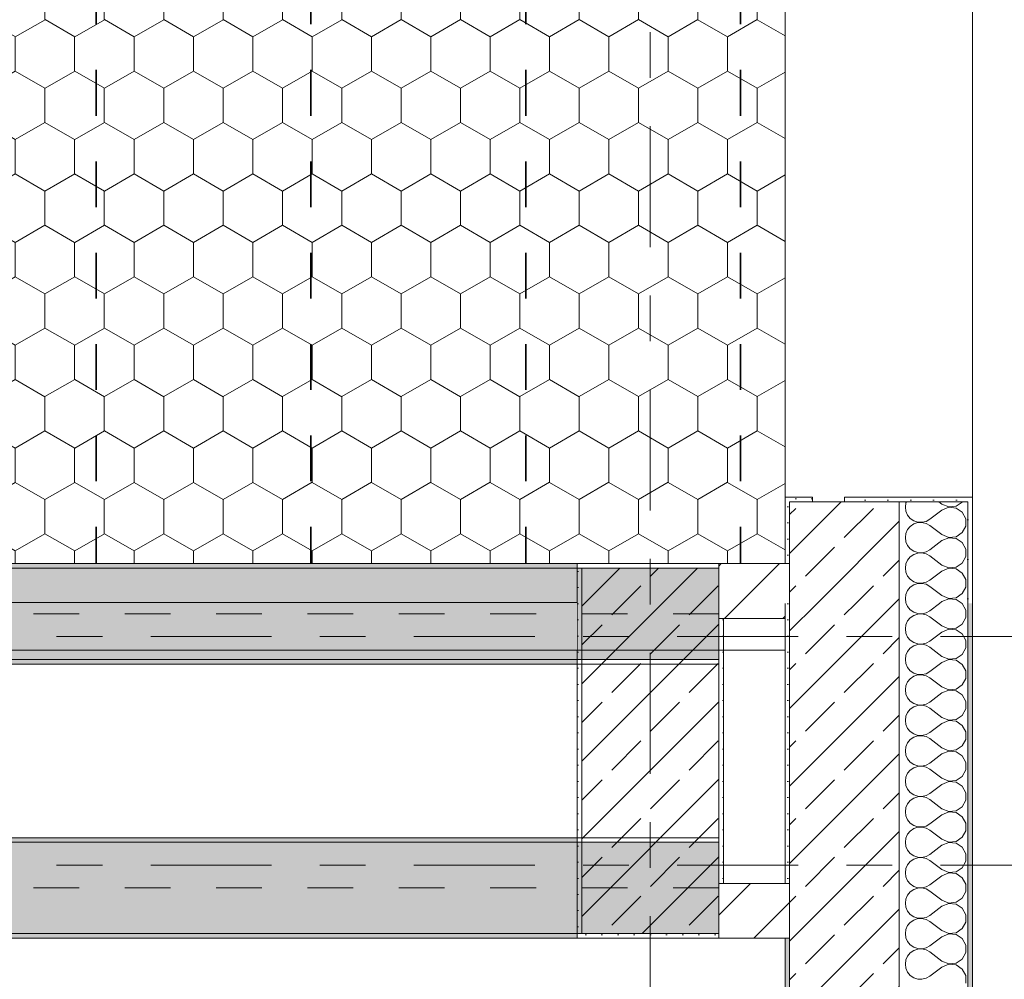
# Model space of a CAD drawing. Header units: metres. Extents: x -3.6 to 85.2, y -11 to 16.8.
# Tile 471 of 508: x 60.3 to 62.5, y 5.1 to 7.2. Entities that reach past the tile are written whole.
import ezdxf

# ---------------------------------------------------------------- set-up
doc = ezdxf.new("R2010")
doc.units = ezdxf.units.M
doc.header["$MEASUREMENT"] = 0
for name, pattern in [('Achse', [0.2, 0.1, -0.05, 0, -0.05]), ('Punktlinie weit', [0.06, 0.01, -0.05]), ('Strichlinie doppelt', [0.546806, 0.264583, -0.105833, 0.070556, -0.105833]), ('Wipeout_Contour', [1, 0, -1])]:
    doc.linetypes.add(name, pattern=pattern)
for name, color, linetype in [('451 - Universal.Achsen Raster', 7, 'Continuous'), ('604 - Struktur.Wand Aussen', 7, 'Continuous'), ('605 - Struktur.Wand Innen', 7, 'Continuous'), ('607 - Struktur.Stütze', 7, 'Continuous'), ('608 - Struktur.Träger', 7, 'Continuous'), ('Neubau_651 - Abdeckung.Decke abgehängt_ bekleidet', 7, 'Continuous'), ('Neubau_653 - Abdeckung.TB Verkofferung', 7, 'Continuous')]:
    doc.layers.add(name, color=color, linetype=linetype)
pattern_1 = [(45, (0, 0), (-0.08485281, 0.08485281), []), (45, (-0.04243, 0.04243), (-0.08485281, 0.08485281), [0.09, -0.03])]
pattern_2 = [(45, (0, 0), (-0.01767767, 0.01767767), [0, -0.025])]
pattern_3 = [(45, (0, 0), (-0.06363961, 0.06363961), [])]
pattern_4 = [(0, (0, 0), (0, 0.08660254), [0, -0.05]), (0, (0.025, 0.0433), (0, 0.08660254), [0, -0.05])]

# ---------------------------------------------------------------- blocks, each defined once
blk = doc.blocks.new('*X117')
at = {"layer": '604 - Struktur.Wand Aussen', "color": 7, "linetype": 'Continuous', "lineweight": 5}
for p, q in [((62.2896, 6.1424), (62.2884, 6.1333)), ((62.2908, 6.145), (62.2896, 6.1424)), ((62.3684, 6.14), (62.3617, 6.145)), ((62.3995, 6.1352), (62.413, 6.1442)), ((62.413, 6.1442), (62.4134, 6.145)), ((62.2884, 6.1333), (62.2896, 6.1242)), ((62.2896, 6.1242), (62.2933, 6.1158)), ((62.3684, 6.1267), (62.3417, 6.1067)), ((62.3684, 6.14), (62.3833, 6.1337)), ((62.3833, 6.133), (62.3684, 6.1267)), ((62.3833, 6.1337), (62.3995, 6.1352)), ((62.3995, 6.1314), (62.3833, 6.133)), ((62.413, 6.1224), (62.3995, 6.1314)), ((62.4207, 6.1081), (62.413, 6.1224)), ((62.2933, 6.1158), (62.2992, 6.1087)), ((62.2992, 6.1087), (62.3068, 6.1035)), ((62.3068, 6.1035), (62.3155, 6.1006)), ((62.3155, 6.0994), (62.3068, 6.0965)), ((62.3155, 6.1006), (62.3247, 6.1001)), ((62.3247, 6.0999), (62.3155, 6.0994)), ((62.3247, 6.1001), (62.3336, 6.1022)), ((62.3336, 6.0978), (62.3247, 6.0999)), ((62.3336, 6.1022), (62.3417, 6.1067)), ((62.4207, 6.0919), (62.4207, 6.1081)), ((62.2933, 6.0842), (62.2896, 6.0758)), ((62.2992, 6.0913), (62.2933, 6.0842)), ((62.3068, 6.0965), (62.2992, 6.0913)), ((62.3417, 6.0933), (62.3336, 6.0978)), ((62.3684, 6.0733), (62.3417, 6.0933)), ((62.3995, 6.0686), (62.413, 6.0776)), ((62.413, 6.0776), (62.4207, 6.0919)), ((62.2896, 6.0758), (62.2884, 6.0667)), ((62.2884, 6.0667), (62.2896, 6.0576)), ((62.2896, 6.0576), (62.2933, 6.0491)), ((62.3684, 6.06), (62.3417, 6.04)), ((62.3684, 6.0733), (62.3833, 6.067)), ((62.3833, 6.0663), (62.3684, 6.06)), ((62.3833, 6.067), (62.3995, 6.0686)), ((62.3995, 6.0648), (62.3833, 6.0663)), ((62.413, 6.0558), (62.3995, 6.0648)), ((62.4207, 6.0415), (62.413, 6.0558)), ((62.2933, 6.0491), (62.2992, 6.0421)), ((62.2992, 6.0421), (62.3068, 6.0369)), ((62.3068, 6.0369), (62.3155, 6.0339)), ((62.3155, 6.0339), (62.3247, 6.0335)), ((62.3247, 6.0335), (62.3336, 6.0355)), ((62.3336, 6.0355), (62.3417, 6.04)), ((62.4207, 6.0252), (62.4207, 6.0415)), ((62.2933, 6.0175), (62.2896, 6.0091)), ((62.2992, 6.0246), (62.2933, 6.0175)), ((62.3068, 6.0298), (62.2992, 6.0246)), ((62.3155, 6.0328), (62.3068, 6.0298)), ((62.3247, 6.0332), (62.3155, 6.0328)), ((62.3336, 6.0311), (62.3247, 6.0332)), ((62.3417, 6.0267), (62.3336, 6.0311)), ((62.3684, 6.0067), (62.3417, 6.0267)), ((62.413, 6.0109), (62.4207, 6.0252)), ((62.2896, 6.0091), (62.2884, 6)), ((62.2884, 6), (62.2896, 5.9909)), ((62.2896, 5.9909), (62.2933, 5.9825)), ((62.3684, 5.9933), (62.3417, 5.9733)), ((62.3684, 6.0067), (62.3833, 6.0004)), ((62.3833, 5.9996), (62.3684, 5.9933)), ((62.3833, 6.0004), (62.3995, 6.0019)), ((62.3995, 5.9981), (62.3833, 5.9996)), ((62.3995, 6.0019), (62.413, 6.0109)), ((62.413, 5.9891), (62.3995, 5.9981)), ((62.2933, 5.9825), (62.2992, 5.9754)), ((62.2992, 5.9754), (62.3068, 5.9702)), ((62.3068, 5.9702), (62.3155, 5.9672)), ((62.3336, 5.9689), (62.3417, 5.9733)), ((62.4207, 5.9748), (62.413, 5.9891)), ((62.4207, 5.9585), (62.4207, 5.9748)), ((62.2933, 5.9509), (62.2896, 5.9424)), ((62.2992, 5.9579), (62.2933, 5.9509)), ((62.3068, 5.9631), (62.2992, 5.9579)), ((62.3155, 5.9661), (62.3068, 5.9631)), ((62.3155, 5.9672), (62.3247, 5.9668)), ((62.3247, 5.9665), (62.3155, 5.9661)), ((62.3247, 5.9668), (62.3336, 5.9689)), ((62.3336, 5.9645), (62.3247, 5.9665)), ((62.3417, 5.96), (62.3336, 5.9645)), ((62.3684, 5.94), (62.3417, 5.96)), ((62.413, 5.9442), (62.4207, 5.9585)), ((62.2896, 5.9424), (62.2884, 5.9333)), ((62.2884, 5.9333), (62.2896, 5.9242)), ((62.3684, 5.9267), (62.3628, 5.9225)), ((62.3684, 5.94), (62.3833, 5.9337)), ((62.3833, 5.933), (62.3684, 5.9267)), ((62.3833, 5.9337), (62.3995, 5.9352)), ((62.3995, 5.9314), (62.3833, 5.933)), ((62.3995, 5.9352), (62.413, 5.9442)), ((62.4129, 5.9225), (62.3995, 5.9314)), ((62.2896, 5.9242), (62.2904, 5.9225))]:
    blk.add_line(p, q, dxfattribs=at)
blk = doc.blocks.new('*X159')
at = {"layer": '604 - Struktur.Wand Aussen', "color": 7, "linetype": 'Continuous', "lineweight": 5}
for p, q in [((62.2904, 5.9225), (62.2933, 5.9158)), ((62.2933, 5.9158), (62.2992, 5.9087)), ((62.2992, 5.9087), (62.3068, 5.9035)), ((62.3336, 5.9022), (62.3417, 5.9067)), ((62.3628, 5.9225), (62.3417, 5.9067)), ((62.413, 5.9224), (62.4129, 5.9225)), ((62.4207, 5.9081), (62.413, 5.9224)), ((62.4207, 5.8919), (62.4207, 5.9081)), ((62.2933, 5.8842), (62.2896, 5.8758)), ((62.2992, 5.8913), (62.2933, 5.8842)), ((62.3068, 5.8965), (62.2992, 5.8913)), ((62.3068, 5.9035), (62.3155, 5.9006)), ((62.3155, 5.8994), (62.3068, 5.8965)), ((62.3155, 5.9006), (62.3247, 5.9001)), ((62.3247, 5.8999), (62.3155, 5.8994)), ((62.3247, 5.9001), (62.3336, 5.9022)), ((62.3336, 5.8978), (62.3247, 5.8999)), ((62.3417, 5.8933), (62.3336, 5.8978)), ((62.3684, 5.8733), (62.3417, 5.8933)), ((62.413, 5.8776), (62.4207, 5.8919)), ((62.2896, 5.8758), (62.2884, 5.8667)), ((62.2884, 5.8667), (62.2896, 5.8576)), ((62.3684, 5.8733), (62.3833, 5.867)), ((62.3833, 5.8663), (62.3684, 5.86)), ((62.3833, 5.867), (62.3995, 5.8686)), ((62.3995, 5.8648), (62.3833, 5.8663)), ((62.3995, 5.8686), (62.413, 5.8776)), ((62.413, 5.8558), (62.3995, 5.8648)), ((62.2896, 5.8576), (62.2933, 5.8491)), ((62.2933, 5.8491), (62.2992, 5.8421)), ((62.2992, 5.8421), (62.3068, 5.8369)), ((62.3336, 5.8355), (62.3417, 5.84)), ((62.3684, 5.86), (62.3417, 5.84)), ((62.4207, 5.8415), (62.413, 5.8558)), ((62.4207, 5.8252), (62.4207, 5.8415)), ((62.2992, 5.8246), (62.2933, 5.8175)), ((62.3068, 5.8298), (62.2992, 5.8246)), ((62.3068, 5.8369), (62.3155, 5.8339)), ((62.3155, 5.8328), (62.3068, 5.8298)), ((62.3155, 5.8339), (62.3247, 5.8335)), ((62.3247, 5.8332), (62.3155, 5.8328)), ((62.3247, 5.8335), (62.3336, 5.8355)), ((62.3336, 5.8311), (62.3247, 5.8332)), ((62.3417, 5.8267), (62.3336, 5.8311)), ((62.3684, 5.8067), (62.3417, 5.8267)), ((62.413, 5.8109), (62.4207, 5.8252)), ((62.2896, 5.8091), (62.2884, 5.8)), ((62.2884, 5.8), (62.2896, 5.7909)), ((62.2933, 5.8175), (62.2896, 5.8091)), ((62.3684, 5.8067), (62.3833, 5.8004)), ((62.3833, 5.7996), (62.3684, 5.7933)), ((62.3833, 5.8004), (62.3995, 5.8019)), ((62.3995, 5.7981), (62.3833, 5.7996)), ((62.3995, 5.8019), (62.413, 5.8109)), ((62.413, 5.7891), (62.3995, 5.7981)), ((62.2896, 5.7909), (62.2933, 5.7825)), ((62.2933, 5.7825), (62.2992, 5.7754)), ((62.2992, 5.7754), (62.3068, 5.7702)), ((62.3684, 5.7933), (62.3417, 5.7733)), ((62.4207, 5.7748), (62.413, 5.7891)), ((62.2992, 5.7579), (62.2933, 5.7509)), ((62.3068, 5.7631), (62.2992, 5.7579)), ((62.3068, 5.7702), (62.3155, 5.7672)), ((62.3155, 5.7661), (62.3068, 5.7631)), ((62.3155, 5.7672), (62.3247, 5.7668)), ((62.3247, 5.7665), (62.3155, 5.7661)), ((62.3247, 5.7668), (62.3336, 5.7689)), ((62.3336, 5.7645), (62.3247, 5.7665)), ((62.3336, 5.7689), (62.3417, 5.7733)), ((62.3417, 5.76), (62.3336, 5.7645)), ((62.3684, 5.74), (62.3417, 5.76)), ((62.413, 5.7442), (62.4207, 5.7585)), ((62.4207, 5.7585), (62.4207, 5.7748)), ((62.2896, 5.7424), (62.2884, 5.7333)), ((62.2884, 5.7333), (62.2896, 5.7242)), ((62.2933, 5.7509), (62.2896, 5.7424)), ((62.3684, 5.74), (62.3833, 5.7337)), ((62.3833, 5.733), (62.3684, 5.7267)), ((62.3833, 5.7337), (62.3995, 5.7352)), ((62.3995, 5.7314), (62.3833, 5.733)), ((62.3995, 5.7352), (62.413, 5.7442)), ((62.2896, 5.7242), (62.2933, 5.7158)), ((62.2933, 5.7158), (62.2992, 5.7087)), ((62.3684, 5.7267), (62.3417, 5.7067)), ((62.413, 5.7224), (62.3995, 5.7314)), ((62.4207, 5.7081), (62.413, 5.7224)), ((62.2992, 5.6913), (62.2933, 5.6842)), ((62.2992, 5.7087), (62.3068, 5.7035)), ((62.3068, 5.6965), (62.2992, 5.6913)), ((62.3068, 5.7035), (62.3155, 5.7006)), ((62.3155, 5.6994), (62.3068, 5.6965)), ((62.3155, 5.7006), (62.3247, 5.7001)), ((62.3247, 5.6999), (62.3155, 5.6994)), ((62.3247, 5.7001), (62.3336, 5.7022)), ((62.3336, 5.6978), (62.3247, 5.6999)), ((62.3336, 5.7022), (62.3417, 5.7067)), ((62.3417, 5.6933), (62.3336, 5.6978)), ((62.3684, 5.6733), (62.3417, 5.6933)), ((62.413, 5.6776), (62.4207, 5.6919)), ((62.4207, 5.6919), (62.4207, 5.7081)), ((62.2896, 5.6758), (62.2884, 5.6667)), ((62.2933, 5.6842), (62.2896, 5.6758)), ((62.3684, 5.6733), (62.3833, 5.667)), ((62.3833, 5.667), (62.3995, 5.6686)), ((62.3995, 5.6686), (62.413, 5.6776)), ((62.2884, 5.6667), (62.2896, 5.6576)), ((62.2896, 5.6576), (62.2933, 5.6491)), ((62.2933, 5.6491), (62.2992, 5.6421)), ((62.3684, 5.66), (62.3417, 5.64)), ((62.3833, 5.6663), (62.3684, 5.66)), ((62.3995, 5.6648), (62.3833, 5.6663)), ((62.413, 5.6558), (62.3995, 5.6648)), ((62.4207, 5.6415), (62.413, 5.6558)), ((62.2992, 5.6246), (62.2933, 5.6175)), ((62.2992, 5.6421), (62.3068, 5.6369)), ((62.3068, 5.6298), (62.2992, 5.6246)), ((62.3068, 5.6369), (62.3155, 5.6339)), ((62.3155, 5.6328), (62.3068, 5.6298)), ((62.3155, 5.6339), (62.3247, 5.6335)), ((62.3247, 5.6332), (62.3155, 5.6328)), ((62.3247, 5.6335), (62.3336, 5.6355)), ((62.3336, 5.6311), (62.3247, 5.6332)), ((62.3336, 5.6355), (62.3417, 5.64)), ((62.3417, 5.6267), (62.3336, 5.6311)), ((62.3684, 5.6067), (62.3417, 5.6267)), ((62.413, 5.6109), (62.4207, 5.6252)), ((62.4207, 5.6252), (62.4207, 5.6415)), ((62.2896, 5.6091), (62.2884, 5.6)), ((62.2933, 5.6175), (62.2896, 5.6091)), ((62.3684, 5.6067), (62.3833, 5.6004)), ((62.3995, 5.6019), (62.413, 5.6109)), ((62.2884, 5.6), (62.2896, 5.5909)), ((62.2896, 5.5909), (62.2933, 5.5825)), ((62.2933, 5.5825), (62.2992, 5.5754)), ((62.3684, 5.5933), (62.3417, 5.5733)), ((62.3833, 5.5996), (62.3684, 5.5933)), ((62.3833, 5.6004), (62.3995, 5.6019)), ((62.3995, 5.5981), (62.3833, 5.5996)), ((62.413, 5.5891), (62.3995, 5.5981)), ((62.4207, 5.5748), (62.413, 5.5891)), ((62.2992, 5.5754), (62.3068, 5.5702)), ((62.3068, 5.5631), (62.2992, 5.5579)), ((62.3068, 5.5702), (62.3155, 5.5672)), ((62.3155, 5.5661), (62.3068, 5.5631)), ((62.3155, 5.5672), (62.3247, 5.5668)), ((62.3247, 5.5665), (62.3155, 5.5661)), ((62.3247, 5.5668), (62.3336, 5.5689)), ((62.3336, 5.5645), (62.3247, 5.5665)), ((62.3336, 5.5689), (62.3417, 5.5733)), ((62.3417, 5.56), (62.3336, 5.5645)), ((62.3684, 5.54), (62.3417, 5.56)), ((62.4207, 5.5585), (62.4207, 5.5748)), ((62.2896, 5.5424), (62.2884, 5.5333)), ((62.2933, 5.5509), (62.2896, 5.5424)), ((62.2992, 5.5579), (62.2933, 5.5509)), ((62.3684, 5.54), (62.3833, 5.5337)), ((62.3995, 5.5352), (62.413, 5.5442)), ((62.413, 5.5442), (62.4207, 5.5585)), ((62.2884, 5.5333), (62.2896, 5.5242)), ((62.2896, 5.5242), (62.2933, 5.5158)), ((62.3684, 5.5267), (62.3417, 5.5067)), ((62.3833, 5.533), (62.3684, 5.5267)), ((62.3833, 5.5337), (62.3995, 5.5352)), ((62.3995, 5.5314), (62.3833, 5.533)), ((62.413, 5.5224), (62.3995, 5.5314)), ((62.4207, 5.5081), (62.413, 5.5224)), ((62.2933, 5.5158), (62.2992, 5.5087)), ((62.2992, 5.5087), (62.3068, 5.5035)), ((62.3068, 5.4965), (62.2992, 5.4913)), ((62.3068, 5.5035), (62.3155, 5.5006)), ((62.3155, 5.4994), (62.3068, 5.4965)), ((62.3155, 5.5006), (62.3247, 5.5001)), ((62.3247, 5.4999), (62.3155, 5.4994)), ((62.3247, 5.5001), (62.3336, 5.5022)), ((62.3336, 5.4978), (62.3247, 5.4999)), ((62.3336, 5.5022), (62.3417, 5.5067)), ((62.3417, 5.4933), (62.3336, 5.4978)), ((62.4207, 5.4919), (62.4207, 5.5081)), ((62.2896, 5.4758), (62.2884, 5.4667)), ((62.2933, 5.4842), (62.2896, 5.4758)), ((62.2992, 5.4913), (62.2933, 5.4842)), ((62.3684, 5.4733), (62.3417, 5.4933)), ((62.3995, 5.4686), (62.413, 5.4776)), ((62.413, 5.4776), (62.4207, 5.4919)), ((62.2884, 5.4667), (62.2896, 5.4576)), ((62.2896, 5.4576), (62.2933, 5.4491)), ((62.3684, 5.46), (62.3417, 5.44)), ((62.3684, 5.4733), (62.3833, 5.467)), ((62.3833, 5.4663), (62.3684, 5.46)), ((62.3833, 5.467), (62.3995, 5.4686)), ((62.3995, 5.4648), (62.3833, 5.4663)), ((62.413, 5.4558), (62.3995, 5.4648)), ((62.4207, 5.4415), (62.413, 5.4558)), ((62.2933, 5.4491), (62.2992, 5.4421)), ((62.2992, 5.4421), (62.3068, 5.4369)), ((62.3068, 5.4369), (62.3155, 5.4339)), ((62.3155, 5.4328), (62.3068, 5.4298)), ((62.3155, 5.4339), (62.3247, 5.4335)), ((62.3247, 5.4332), (62.3155, 5.4328)), ((62.3247, 5.4335), (62.3336, 5.4355)), ((62.3336, 5.4311), (62.3247, 5.4332)), ((62.3336, 5.4355), (62.3417, 5.44)), ((62.3417, 5.4267), (62.3336, 5.4311)), ((62.4207, 5.4252), (62.4207, 5.4415)), ((62.2896, 5.4091), (62.2884, 5.4)), ((62.2933, 5.4175), (62.2896, 5.4091)), ((62.2992, 5.4246), (62.2933, 5.4175)), ((62.3068, 5.4298), (62.2992, 5.4246)), ((62.3684, 5.4067), (62.3417, 5.4267)), ((62.3995, 5.4019), (62.413, 5.4109)), ((62.413, 5.4109), (62.4207, 5.4252)), ((62.2884, 5.4), (62.2896, 5.3909)), ((62.2896, 5.3909), (62.2933, 5.3825)), ((62.3684, 5.3933), (62.3417, 5.3733)), ((62.3684, 5.4067), (62.3833, 5.4004)), ((62.3833, 5.3996), (62.3684, 5.3933)), ((62.3833, 5.4004), (62.3995, 5.4019)), ((62.3995, 5.3981), (62.3833, 5.3996)), ((62.413, 5.3891), (62.3995, 5.3981)), ((62.4207, 5.3748), (62.413, 5.3891)), ((62.2933, 5.3825), (62.2992, 5.3754)), ((62.2992, 5.3754), (62.3068, 5.3702)), ((62.3068, 5.3702), (62.3155, 5.3672)), ((62.3155, 5.3661), (62.3068, 5.3631)), ((62.3155, 5.3672), (62.3247, 5.3668)), ((62.3247, 5.3665), (62.3155, 5.3661)), ((62.3247, 5.3668), (62.3336, 5.3689)), ((62.3336, 5.3645), (62.3247, 5.3665)), ((62.3336, 5.3689), (62.3417, 5.3733)), ((62.4207, 5.3585), (62.4207, 5.3748)), ((62.2933, 5.3509), (62.2896, 5.3424)), ((62.2992, 5.3579), (62.2933, 5.3509)), ((62.3068, 5.3631), (62.2992, 5.3579)), ((62.3417, 5.36), (62.3336, 5.3645)), ((62.3684, 5.34), (62.3417, 5.36)), ((62.413, 5.3442), (62.4207, 5.3585)), ((62.2896, 5.3424), (62.2884, 5.3333)), ((62.2884, 5.3333), (62.2896, 5.3242)), ((62.2896, 5.3242), (62.2933, 5.3158)), ((62.3684, 5.3267), (62.3417, 5.3067)), ((62.3684, 5.34), (62.3833, 5.3337)), ((62.3833, 5.333), (62.3684, 5.3267)), ((62.3833, 5.3337), (62.3995, 5.3352)), ((62.3995, 5.3314), (62.3833, 5.333)), ((62.3995, 5.3352), (62.413, 5.3442)), ((62.413, 5.3224), (62.3995, 5.3314)), ((62.2933, 5.3158), (62.2992, 5.3087)), ((62.2992, 5.3087), (62.3068, 5.3035)), ((62.3068, 5.3035), (62.3155, 5.3006)), ((62.3247, 5.3001), (62.3336, 5.3022)), ((62.3336, 5.3022), (62.3417, 5.3067)), ((62.4207, 5.3081), (62.413, 5.3224)), ((62.4207, 5.2919), (62.4207, 5.3081)), ((62.2933, 5.2842), (62.2896, 5.2758)), ((62.2992, 5.2913), (62.2933, 5.2842)), ((62.3068, 5.2965), (62.2992, 5.2913)), ((62.3155, 5.2994), (62.3068, 5.2965)), ((62.3155, 5.3006), (62.3247, 5.3001)), ((62.3247, 5.2999), (62.3155, 5.2994)), ((62.3336, 5.2978), (62.3247, 5.2999)), ((62.3417, 5.2933), (62.3336, 5.2978)), ((62.3684, 5.2733), (62.3417, 5.2933)), ((62.413, 5.2776), (62.4207, 5.2919)), ((62.2896, 5.2758), (62.2884, 5.2667)), ((62.2884, 5.2667), (62.2896, 5.2576)), ((62.3684, 5.26), (62.3417, 5.24)), ((62.3684, 5.2733), (62.3833, 5.267)), ((62.3833, 5.2663), (62.3684, 5.26)), ((62.3833, 5.267), (62.3995, 5.2686)), ((62.3995, 5.2648), (62.3833, 5.2663)), ((62.3995, 5.2686), (62.413, 5.2776)), ((62.413, 5.2558), (62.3995, 5.2648)), ((62.2896, 5.2576), (62.2933, 5.2491)), ((62.2933, 5.2491), (62.2992, 5.2421)), ((62.2992, 5.2421), (62.3068, 5.2369)), ((62.3068, 5.2369), (62.3155, 5.2339)), ((62.3336, 5.2355), (62.3417, 5.24)), ((62.4207, 5.2415), (62.413, 5.2558)), ((62.4207, 5.2252), (62.4207, 5.2415)), ((62.2933, 5.2175), (62.2896, 5.2091)), ((62.2992, 5.2246), (62.2933, 5.2175)), ((62.3068, 5.2298), (62.2992, 5.2246)), ((62.3155, 5.2328), (62.3068, 5.2298)), ((62.3155, 5.2339), (62.3247, 5.2335)), ((62.3247, 5.2332), (62.3155, 5.2328)), ((62.3247, 5.2335), (62.3336, 5.2355)), ((62.3336, 5.2311), (62.3247, 5.2332)), ((62.3417, 5.2267), (62.3336, 5.2311)), ((62.3684, 5.2067), (62.3417, 5.2267)), ((62.413, 5.2109), (62.4207, 5.2252)), ((62.2896, 5.2091), (62.2884, 5.2)), ((62.2884, 5.2), (62.2896, 5.1909)), ((62.3684, 5.2067), (62.3833, 5.2004)), ((62.3833, 5.1996), (62.3684, 5.1933)), ((62.3833, 5.2004), (62.3995, 5.2019)), ((62.3995, 5.1981), (62.3833, 5.1996)), ((62.3995, 5.2019), (62.413, 5.2109)), ((62.413, 5.1891), (62.3995, 5.1981)), ((62.2896, 5.1909), (62.2933, 5.1825)), ((62.2933, 5.1825), (62.2992, 5.1754)), ((62.2992, 5.1754), (62.3068, 5.1702)), ((62.3336, 5.1689), (62.3417, 5.1733)), ((62.3684, 5.1933), (62.3417, 5.1733)), ((62.4207, 5.1748), (62.413, 5.1891)), ((62.4207, 5.1585), (62.4207, 5.1748)), ((62.2933, 5.1509), (62.2896, 5.1424)), ((62.2992, 5.1579), (62.2933, 5.1509)), ((62.3068, 5.1631), (62.2992, 5.1579)), ((62.3068, 5.1702), (62.3155, 5.1672)), ((62.3155, 5.1661), (62.3068, 5.1631)), ((62.3155, 5.1672), (62.3247, 5.1668)), ((62.3247, 5.1665), (62.3155, 5.1661)), ((62.3247, 5.1668), (62.3336, 5.1689)), ((62.3336, 5.1645), (62.3247, 5.1665)), ((62.3417, 5.16), (62.3336, 5.1645)), ((62.3684, 5.14), (62.3417, 5.16)), ((62.413, 5.1442), (62.4207, 5.1585)), ((62.2896, 5.1424), (62.2884, 5.1333)), ((62.2884, 5.1333), (62.2896, 5.1242)), ((62.3684, 5.14), (62.3833, 5.1337)), ((62.3833, 5.133), (62.3684, 5.1267)), ((62.3833, 5.1337), (62.3995, 5.1352)), ((62.3995, 5.1314), (62.3833, 5.133)), ((62.3995, 5.1352), (62.413, 5.1442)), ((62.413, 5.1224), (62.3995, 5.1314)), ((62.2896, 5.1242), (62.2933, 5.1158)), ((62.2933, 5.1158), (62.2992, 5.1087)), ((62.2992, 5.1087), (62.3068, 5.1035)), ((62.3684, 5.1267), (62.3417, 5.1067)), ((62.4207, 5.1081), (62.413, 5.1224)), ((62.4207, 5.0919), (62.4207, 5.1081)), ((62.3068, 5.1035), (62.3155, 5.1006)), ((62.3155, 5.1006), (62.3247, 5.1001)), ((62.3247, 5.1001), (62.3336, 5.1022)), ((62.3336, 5.1022), (62.3417, 5.1067))]:
    blk.add_line(p, q, dxfattribs=at)

msp = doc.modelspace()

# ---------------------------------------------------------------- hatches: boundary and pattern name
at = {"layer": '604 - Struktur.Wand Aussen', "linetype": 'Continuous', "lineweight": 0, "true_color": 0x000000}
h = msp.add_hatch(dxfattribs=at)
h.set_pattern_fill('Gips_0001', color=18, style=0, pattern_type=2)
h.set_pattern_definition(pattern_2)
h.paths.add_polyline_path([(62.025, 6.145), (62.035, 6.145), (62.085, 6.145), (62.085, 6.155), (62.025, 6.155)])
h = msp.add_hatch(dxfattribs=at)
h.set_pattern_fill('Verputz_0001', color=18, style=0, pattern_type=2)
h.set_pattern_definition(pattern_4)
h.paths.add_polyline_path([(62.435, 6.155), (62.155, 6.155), (62.155, 6.145), (62.425, 6.145), (62.435, 6.145)])
h = msp.add_hatch(dxfattribs=at)
h.set_pattern_fill('Verputz_0001', color=18, style=0, pattern_type=2)
h.set_pattern_definition(pattern_4)
h.paths.add_polyline_path([(62.435, 6.145), (62.425, 6.145), (62.425, 5.9225), (62.435, 5.9225)])
h = msp.add_hatch(dxfattribs=at)
h.set_pattern_fill('Verputz_0001', color=18, style=0, pattern_type=2)
h.set_pattern_definition(pattern_4)
h.paths.add_polyline_path([(62.435, 5.9225), (62.425, 5.9225), (62.425, -0.145), (62.435, -0.145)])
at = {"layer": '607 - Struktur.Stütze', "linetype": 'Continuous', "lineweight": 0, "true_color": 0x000000}
h = msp.add_hatch(dxfattribs=at)
h.set_pattern_fill('Gips_0001', color=18, style=0, pattern_type=2)
h.set_pattern_definition(pattern_2)
h.paths.add_polyline_path([(61.57, 6.01), (61.57, 5.19), (61.88, 5.19), (61.88, 5.2), (61.58, 5.2), (61.58, 6), (61.88, 6), (61.88, 6.01)])
h = msp.add_hatch(dxfattribs=at)
h.set_pattern_fill('Beton__Stahlbeton_0001', color=18, style=0, pattern_type=2)
h.set_pattern_definition(pattern_1)
h.paths.add_polyline_path([(61.58, 5.2), (61.88, 5.2), (61.88, 6), (61.58, 6)])
h = msp.add_hatch(dxfattribs=at)
h.set_pattern_fill('Gips_0001', color=18, style=0, pattern_type=2)
h.set_pattern_definition(pattern_2)
h.paths.add_polyline_path([(61.89, 5.89), (61.88, 5.89), (61.88, 5.31), (61.89, 5.31)])
at = {"layer": '608 - Struktur.Träger', "linetype": 'Continuous', "lineweight": 0, "true_color": 0x000000}
h = msp.add_hatch(dxfattribs=at)
h.set_pattern_fill('Gips_0001', color=18, style=0, pattern_type=2)
h.set_pattern_definition(pattern_2)
h.paths.add_polyline_path([(54.69, 6.01), (54.69, 6), (61.57, 6), (61.57, 6.01)])
h = msp.add_hatch(dxfattribs=at)
h.set_pattern_fill('Gips_0001', color=18, style=0, pattern_type=2)
h.set_pattern_definition(pattern_2)
h.paths.add_polyline_path([(61.57, 5.8), (58.195, 5.8), (58.195, 5.79), (61.57, 5.79)])
h = msp.add_hatch(dxfattribs=at)
h.set_pattern_fill('Gips_0001', color=18, style=0, pattern_type=2)
h.set_pattern_definition(pattern_2)
h.paths.add_polyline_path([(61.57, 5.41), (58.195, 5.41), (58.195, 5.4), (61.57, 5.4)])
h = msp.add_hatch(dxfattribs=at)
h.set_pattern_fill('Gips_0001', color=18, style=0, pattern_type=2)
h.set_pattern_definition(pattern_2)
h.paths.add_polyline_path([(58.195, 5.2), (58.195, 5.19), (61.57, 5.19), (61.57, 5.2)])
at = {"layer": 'Neubau_651 - Abdeckung.Decke abgehängt_ bekleidet', "linetype": 'Continuous', "lineweight": 13, "true_color": 0xffbfbf}
h = msp.add_hatch(dxfattribs=at)
h.set_pattern_fill('sechseckig_0001', color=254, style=0, pattern_type=2)
h.set_pattern_definition([(90, (0, 0), (-0.12990375, 0), [0.075, -0.15]), (90, (-0.06495, 0.1125), (-0.12990375, 0), [0.075, -0.15]), (150, (5e-18, 0.075), (0.06495188, 0.11249995), [0.075, -0.15]), (150, (-0.1299, 0.075), (0.06495188, 0.11249995), [0.075, -0.15]), (210, (0, 0), (-0.06495187, 0.11249995), [0.075, -0.15]), (210, (-0.1299, 8e-18), (-0.06495187, 0.11249995), [0.075, -0.15])])
h.paths.add_polyline_path([(55.49, 6.135), (55.49, 6.01), (61.88, 6.01), (62.025, 6.01), (62.025, 8.09), (61.88, 8.09), (55.49, 8.09)])
h.paths.add_polyline_path([(58.4075, 7.39), (59.1075, 7.39), (59.1075, 6.71), (58.4075, 6.71)], flags=0)

# ---------------------------------------------------------------- linework, layer by layer
at = {"layer": '451 - Universal.Achsen Raster', "color": 160, "linetype": 'Strichlinie doppelt', "lineweight": 9, "true_color": 0x3232ff}
for p, q in [((61.73, -10.585), (61.73, 16.355)), ((64.935, 5.35), (-3.175, 5.35))]:
    msp.add_line(p, q, dxfattribs=at)
at = {"layer": '604 - Struktur.Wand Aussen', "color": 7, "linetype": 'Continuous', "lineweight": 13}
for p, q in [((62.025, 7.925), (62.025, 6.155)), ((62.435, 6.155), (62.435, 7.925)), ((62.035, 6.145), (62.085, 6.145)), ((62.155, 6.145), (62.085, 6.145)), ((62.275, 5.9225), (62.275, 6.145)), ((62.275, 0.245), (62.275, 5.9225))]:
    msp.add_line(p, q, dxfattribs=at)
at = {"layer": '604 - Struktur.Wand Aussen', "color": 7, "linetype": 'Continuous', "lineweight": 5}
for p, q in [((62.085, 6.155), (62.025, 6.155)), ((62.025, 6.145), (62.025, 6.155)), ((62.085, 6.145), (62.085, 6.155)), ((62.155, 6.155), (62.435, 6.155)), ((62.155, 6.145), (62.155, 6.155)), ((62.425, 6.145), (62.155, 6.145)), ((62.425, 5.9225), (62.425, 6.145)), ((62.435, 6.145), (62.435, 6.155)), ((62.425, -0.005), (62.425, 5.9225))]:
    msp.add_line(p, q, dxfattribs=at)
at = {"layer": '604 - Struktur.Wand Aussen', "color": 7, "linetype": 'Continuous', "lineweight": 5, "flags": 128}
for points in [[(62.435, 5.9225), (62.435, 6.145)], [(62.435, -0.155), (62.435, 5.9225)]]:
    msp.add_lwpolyline(points, dxfattribs=at)
at = {"layer": '607 - Struktur.Stütze', "color": 7, "linetype": 'Continuous', "lineweight": 5, "flags": 128}
for points in [[(61.88, 6.01), (61.57, 6.01), (61.57, 5.19), (61.88, 5.19)], [(61.89, 5.31), (61.89, 5.89)]]:
    msp.add_lwpolyline(points, dxfattribs=at)
at = {"layer": '607 - Struktur.Stütze', "color": 7, "linetype": 'Continuous', "lineweight": 13, "flags": 128}
msp.add_lwpolyline([(61.58, 5.2), (61.88, 5.2), (61.88, 6), (61.58, 6)], close=True, dxfattribs=at)
at = {"layer": '608 - Struktur.Träger', "color": 7, "linetype": 'Continuous', "lineweight": 5}
for p, q in [((61.57, 6.01), (54.69, 6.01)), ((61.57, 6.01), (61.57, 6)), ((61.57, 5.8), (61.57, 5.79)), ((61.57, 5.79), (58.195, 5.79)), ((61.57, 5.41), (58.195, 5.41)), ((61.57, 5.41), (61.57, 5.4)), ((61.57, 5.2), (61.57, 5.19)), ((61.57, 5.19), (58.195, 5.19))]:
    msp.add_line(p, q, dxfattribs=at)
at = {"layer": '608 - Struktur.Träger', "color": 7, "linetype": 'Continuous', "lineweight": 13}
for p, q in [((61.57, 6), (54.69, 6)), ((0.38, 5.79), (61.88, 5.79)), ((0.38, 5.41), (61.88, 5.41)), ((61.57, 5.4), (58.195, 5.4)), ((61.88, 5.4), (61.57, 5.4))]:
    msp.add_line(p, q, dxfattribs=at)
at = {"layer": '608 - Struktur.Träger', "color": 7, "linetype": 'Continuous', "lineweight": 13, "flags": 128}
msp.add_lwpolyline([(61.88, 5.8), (61.57, 5.8), (58.195, 5.8), (58.06, 5.8), (54.69, 5.8), (54.37, 5.8), (47.49, 5.8), (47.17, 5.8), (40.29, 5.8), (39.97, 5.8), (36.6, 5.8), (36.46, 5.8), (33.09, 5.8), (32.77, 5.8), (25.89, 5.8)], dxfattribs=at)
at = {"layer": 'Neubau_651 - Abdeckung.Decke abgehängt_ bekleidet', "color": 1, "linetype": 'Achse', "lineweight": 35}
for p, q in [((60.5175, 8.09), (60.5175, 6.01)), ((60.9875, 8.09), (60.9875, 6.01)), ((61.4575, 8.09), (61.4575, 6.01))]:
    msp.add_line(p, q, dxfattribs=at)
at = {"layer": 'Neubau_651 - Abdeckung.Decke abgehängt_ bekleidet', "color": 1, "linetype": 'Punktlinie weit', "lineweight": 13, "flags": 128}
msp.add_lwpolyline([(55.49, 6.135), (55.49, 6.01), (61.88, 6.01), (62.025, 6.01), (62.025, 8.09), (61.88, 8.09), (55.49, 8.09)], close=True, dxfattribs=at)
at = {"layer": 'Neubau_653 - Abdeckung.TB Verkofferung', "color": 1, "linetype": 'Continuous', "lineweight": 9}
for p in [(58.195, 5.82), (62.025, 5.0505)]:
    msp.add_line(p, (62.025, 5.82), dxfattribs=at)
at = {"layer": 'Neubau_653 - Abdeckung.TB Verkofferung', "color": 1, "linetype": 'Continuous', "lineweight": 5}
msp.add_line((62.025, 5.19), (58.195, 5.19), dxfattribs=at)
at = {"layer": 'Neubau_653 - Abdeckung.TB Verkofferung', "color": 1, "linetype": 'Continuous', "lineweight": 5, "flags": 128}
msp.add_lwpolyline([(62.025, 5.19), (62.025, 5.09), (62.025, 5.063), (62.025, 5.0505)], dxfattribs=at)

# ---------------------------------------------------------------- block references
at = {"layer": '604 - Struktur.Wand Aussen', "color": 7, "lineweight": 18}
for name in ['*X117', '*X159']:
    msp.add_blockref(name, (0, 0), dxfattribs=at)

# ---------------------------------------------------------------- next in the draw order: wipeouts: each hides what was drawn before it
at = {"color": 254, "linetype": 'Wipeout_Contour', "lineweight": 0, "ltscale": 249.273097}
msp.add_wipeout([(62.025, 6.01), (62.025, 5.9225), (62.035, 5.9225), (62.035, 6.01)], dxfattribs=at).dxf.layer = '605 - Struktur.Wand Innen'
at = {"color": 254, "linetype": 'Wipeout_Contour', "lineweight": 0, "ltscale": 240.682707}
msp.add_wipeout([(58.195, 5.82), (61.57, 5.82), (61.57, 5.925), (58.195, 5.925)], dxfattribs=at).dxf.layer = '605 - Struktur.Wand Innen'
at = {"color": 254, "linetype": 'Wipeout_Contour', "lineweight": 0, "ltscale": 249.015162}
msp.add_wipeout([(62.025, 5.31), (62.025, 5.19), (62.035, 5.19), (62.035, 5.31)], dxfattribs=at).dxf.layer = '605 - Struktur.Wand Innen'

# ---------------------------------------------------------------- next in the draw order: hatches: boundary and pattern name
at = {"layer": '605 - Struktur.Wand Innen', "linetype": 'Continuous', "lineweight": 0, "true_color": 0x000000}
h = msp.add_hatch(dxfattribs=at)
h.set_pattern_fill('MW_Ziegel_0001', color=18, style=0, pattern_type=2)
h.set_pattern_definition(pattern_3)
h.paths.add_polyline_path([(62.025, 6.01), (62.025, 5.9225), (62.035, 5.9225), (62.035, 6.01)])
h = msp.add_hatch(dxfattribs=at)
h.set_pattern_fill('MW_Ziegel_0001', color=18, style=0, pattern_type=2)
h.set_pattern_definition(pattern_3)
h.paths.add_polyline_path([(62.025, 5.31), (62.025, 5.19), (62.035, 5.19), (62.035, 5.31)])

# ---------------------------------------------------------------- next in the draw order: linework, layer by layer
at = {"layer": '451 - Universal.Achsen Raster', "color": 160, "linetype": 'Strichlinie doppelt', "lineweight": 9, "true_color": 0x3232ff}
msp.add_line((64.935, 5.85), (-3.175, 5.85), dxfattribs=at)
at = {"layer": '605 - Struktur.Wand Innen', "color": 7, "linetype": 'Continuous', "lineweight": 13, "flags": 128}
for points in [[(61.57, 5.925), (55.29, 5.925)], [(58.195, 5.82), (61.57, 5.82)]]:
    msp.add_lwpolyline(points, dxfattribs=at)

# ---------------------------------------------------------------- next in the draw order: wipeouts: each hides what was drawn before it
at = {"color": 254, "linetype": 'Wipeout_Contour', "lineweight": 0, "ltscale": 248.958034}
msp.add_wipeout([(61.88, 5.89), (62.025, 5.89), (62.025, 6.01), (61.88, 6.01)], dxfattribs=at).dxf.layer = '605 - Struktur.Wand Innen'
at = {"color": 254, "linetype": 'Wipeout_Contour', "lineweight": 0, "ltscale": 248.706025}
msp.add_wipeout([(61.88, 5.19), (62.025, 5.19), (62.025, 5.31), (61.88, 5.31)], dxfattribs=at).dxf.layer = '605 - Struktur.Wand Innen'

# ---------------------------------------------------------------- next in the draw order: hatches: boundary and pattern name
at = {"layer": '604 - Struktur.Wand Aussen', "linetype": 'Continuous', "lineweight": 0, "true_color": 0x000000}
h = msp.add_hatch(dxfattribs=at)
h.set_pattern_fill('Gips_0001', color=18, style=0, pattern_type=2)
h.set_pattern_definition(pattern_2)
h.paths.add_polyline_path([(62.025, 6.01), (62.035, 6.01), (62.035, 6.145), (62.025, 6.145)])
h = msp.add_hatch(dxfattribs=at)
h.set_pattern_fill('Beton__Stahlbeton_0001', color=18, style=0, pattern_type=2)
h.set_pattern_definition(pattern_1)
h.paths.add_polyline_path([(62.035, 5.9225), (62.275, 5.9225), (62.275, 6.145), (62.155, 6.145), (62.085, 6.145), (62.035, 6.145)])
h = msp.add_hatch(dxfattribs=at)
h.set_pattern_fill('Gips_0001', color=18, style=0, pattern_type=2)
h.set_pattern_definition(pattern_2)
h.paths.add_polyline_path([(62.035, 5.31), (62.035, 5.9225), (62.025, 5.9225), (62.025, 5.31)])
h = msp.add_hatch(dxfattribs=at)
h.set_pattern_fill('Beton__Stahlbeton_0001', color=18, style=0, pattern_type=2)
h.set_pattern_definition(pattern_1)
h.paths.add_polyline_path([(62.275, 0.245), (62.275, 5.9225), (62.035, 5.9225), (62.035, 0.245)])
h = msp.add_hatch(dxfattribs=at)
h.set_pattern_fill('Gips_0001', color=18, style=0, pattern_type=2)
h.set_pattern_definition(pattern_2)
h.paths.add_polyline_path([(62.025, 5.19), (62.025, 0.71), (62.035, 0.71), (62.035, 5.19)])
at = {"layer": '605 - Struktur.Wand Innen', "linetype": 'Continuous', "lineweight": 0, "true_color": 0x000000}
h = msp.add_hatch(dxfattribs=at)
h.set_pattern_fill('MW_Ziegel_0001', color=18, style=0, pattern_type=2)
h.set_pattern_definition(pattern_3)
h.paths.add_polyline_path([(61.88, 5.89), (62.025, 5.89), (62.025, 6.01), (61.88, 6.01)])
h = msp.add_hatch(dxfattribs=at)
h.set_pattern_fill('MW_Ziegel_0001', color=18, style=0, pattern_type=2)
h.set_pattern_definition(pattern_3)
h.paths.add_polyline_path([(61.88, 5.19), (62.025, 5.19), (62.025, 5.31), (61.88, 5.31)])
at = {"layer": '608 - Struktur.Träger', "linetype": 'Continuous', "lineweight": 0, "true_color": 0x000000}
h = msp.add_hatch(dxfattribs=at)
h.set_pattern_fill('Beton__Stahlbeton_0001', color=18, style=0, pattern_type=2)
h.set_pattern_definition(pattern_1)
h.paths.add_polyline_path([(0.69, 6), (0.38, 6), (0.38, 5.8), (0.69, 5.8), (7.57, 5.8), (7.89, 5.8), (11.17, 5.8), (11.49, 5.8), (14.86, 5.8), (15.02, 5.8), (18.37, 5.8), (18.69, 5.8), (22.04, 5.8), (22.2, 5.8), (25.57, 5.8), (25.89, 5.8), (32.77, 5.8), (33.09, 5.8), (36.46, 5.8), (36.6, 5.8), (39.97, 5.8), (40.29, 5.8), (47.17, 5.8), (47.49, 5.8), (54.37, 5.8), (54.69, 5.8), (58.06, 5.8), (58.195, 5.8), (61.57, 5.8), (61.88, 5.8), (61.88, 6), (61.57, 6), (54.69, 6), (54.37, 6), (50.9225, 6), (50.8575, 6), (47.49, 6), (47.17, 6), (40.29, 6), (39.97, 6), (33.09, 6), (32.77, 6), (25.89, 6), (25.57, 6), (18.69, 6), (18.37, 6), (11.49, 6), (11.17, 6), (7.89, 6), (7.57, 6)])
h = msp.add_hatch(dxfattribs=at)
h.set_pattern_fill('Beton__Stahlbeton_0001', color=18, style=0, pattern_type=2)
h.set_pattern_definition(pattern_1)
h.paths.add_polyline_path([(0.69, 5.4), (0.38, 5.4), (0.38, 5.2), (0.69, 5.2), (7.57, 5.2), (7.89, 5.2), (11.17, 5.2), (11.49, 5.2), (14.86, 5.2), (15.02, 5.2), (18.37, 5.2), (18.69, 5.2), (22.04, 5.2), (22.2, 5.2), (25.57, 5.2), (25.89, 5.2), (29.26, 5.2), (29.42, 5.2), (32.77, 5.2), (33.09, 5.2), (36.46, 5.2), (36.6, 5.2), (39.97, 5.2), (40.29, 5.2), (47.16, 5.2), (47.49, 5.2), (54.37, 5.2), (54.69, 5.2), (58.06, 5.2), (58.195, 5.2), (61.57, 5.2), (61.88, 5.2), (61.88, 5.4), (61.57, 5.4), (58.195, 5.4), (58.06, 5.4), (54.69, 5.4), (54.37, 5.4), (47.49, 5.4), (47.17, 5.4), (40.29, 5.4), (39.97, 5.4), (36.6, 5.4), (36.46, 5.4), (33.09, 5.4), (32.77, 5.4), (29.42, 5.4), (29.26, 5.4), (25.89, 5.4), (25.57, 5.4), (22.2, 5.4), (22.04, 5.4), (18.69, 5.4), (18.37, 5.4), (15.02, 5.4), (14.86, 5.4), (11.49, 5.4), (11.17, 5.4), (7.89, 5.4), (7.57, 5.4)])

# ---------------------------------------------------------------- next in the draw order: linework, layer by layer
at = {"layer": '604 - Struktur.Wand Aussen', "color": 7, "linetype": 'Continuous', "lineweight": 13}
for p, q in [((62.035, 6.145), (62.035, 6.01)), ((62.035, 5.9225), (62.035, 6.01)), ((62.035, 5.9225), (62.035, 6.01)), ((62.035, 5.9225), (62.035, 5.31)), ((62.035, 5.19), (62.035, 5.31)), ((62.035, 5.19), (62.035, 5.31)), ((62.035, 5.19), (62.035, 0.71))]:
    msp.add_line(p, q, dxfattribs=at)
at = {"layer": '604 - Struktur.Wand Aussen', "color": 7, "linetype": 'Continuous', "lineweight": 18}
for p, q in [((62.035, 6.01), (62.025, 6.01)), ((62.035, 6.01), (62.025, 6.01)), ((62.035, 5.31), (62.025, 5.31)), ((62.035, 5.31), (62.025, 5.31)), ((62.025, 5.19), (62.035, 5.19)), ((62.025, 5.19), (62.035, 5.19))]:
    msp.add_line(p, q, dxfattribs=at)
at = {"layer": '604 - Struktur.Wand Aussen', "color": 7, "linetype": 'Continuous', "lineweight": 5, "flags": 128}
for points in [[(62.025, 6.145), (62.025, 6.01)], [(62.025, 5.9225), (62.025, 5.31)], [(62.025, 5.19), (62.025, 0.71)]]:
    msp.add_lwpolyline(points, dxfattribs=at)
at = {"layer": '605 - Struktur.Wand Innen', "color": 7, "linetype": 'Continuous', "lineweight": 18, "flags": 128}
for points in [[(62.025, 6.01), (61.88, 6.01)], [(61.88, 6.01), (61.88, 6)], [(61.88, 5.89), (62.025, 5.89)], [(62.025, 5.31), (61.88, 5.31)], [(61.88, 5.2), (61.88, 5.19)], [(61.88, 5.19), (62.025, 5.19)]]:
    msp.add_lwpolyline(points, dxfattribs=at)
at = {"layer": '608 - Struktur.Träger', "color": 7, "linetype": 'Continuous', "lineweight": 13}
for p, q in [((0.38, 6.01), (61.88, 6.01)), ((61.88, 6), (61.57, 6)), ((61.88, 5.79), (61.88, 6.01)), ((61.88, 5.19), (61.88, 5.41)), ((0.38, 5.19), (61.88, 5.19))]:
    msp.add_line(p, q, dxfattribs=at)
at = {"layer": '608 - Struktur.Träger', "color": 7, "linetype": 'Continuous', "lineweight": 9}
for p, q in [((61.88, 6), (61.88, 5.8)), ((61.88, 5.4), (61.88, 5.2))]:
    msp.add_line(p, q, dxfattribs=at)
at = {"layer": '608 - Struktur.Träger', "color": 7, "linetype": 'Achse', "lineweight": 9}
for p, q in [((0.38, 5.9), (61.88, 5.9)), ((0.38, 5.3), (61.88, 5.3))]:
    msp.add_line(p, q, dxfattribs=at)
at = {"layer": '608 - Struktur.Träger', "color": 7, "linetype": 'Continuous', "lineweight": 13, "flags": 128}
msp.add_lwpolyline([(61.88, 5.2), (61.57, 5.2), (58.195, 5.2), (58.06, 5.2), (54.69, 5.2), (54.37, 5.2), (47.49, 5.2), (47.16, 5.2), (40.29, 5.2), (39.97, 5.2), (36.6, 5.2), (36.46, 5.2), (33.09, 5.2), (32.77, 5.2), (29.42, 5.2)], dxfattribs=at)
at = {"layer": 'Neubau_651 - Abdeckung.Decke abgehängt_ bekleidet', "color": 1, "linetype": 'Achse', "lineweight": 35}
msp.add_line((61.9275, 8.09), (61.9275, 6.01), dxfattribs=at)

doc.saveas('drawing.dxf')
